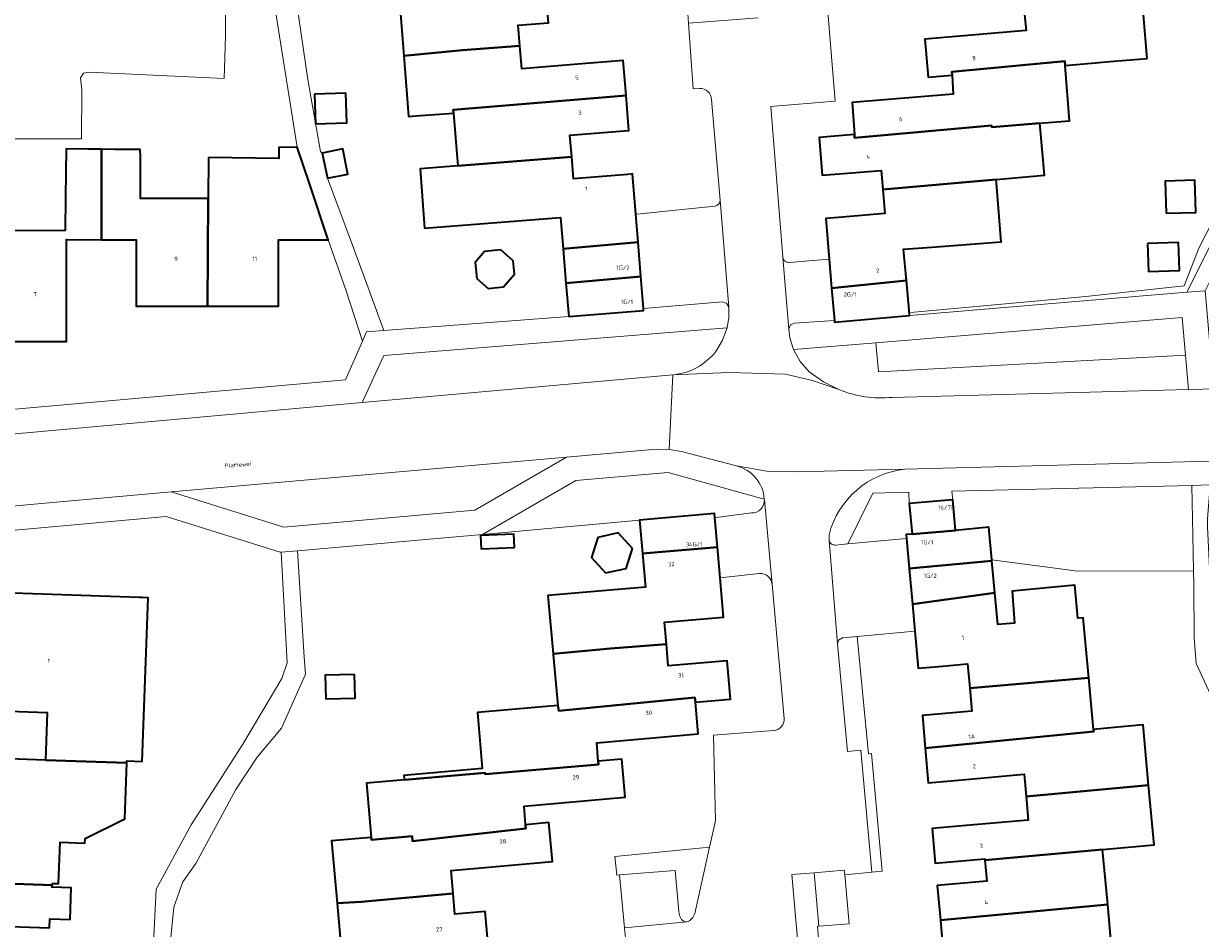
# Model space of a CAD drawing. Header units: metres. Extents: x 197700 to 204338, y 317132 to 325229.
# Tile 740 of 1056: x 203375 to 203474, y 318808 to 318884. Entities that reach past the tile are written whole.
import ezdxf
from ezdxf.enums import TextEntityAlignment as Align

# ---------------------------------------------------------------- set-up
doc = ezdxf.new("R2010")
doc.units = ezdxf.units.M
for name, color, linetype, lineweight in [('B-WE-GR-BEPLANTING_CULTUUR_BODEMBEDEKKER-GV', 90, 'Continuous', 18), ('B-WE-GR-BEPLANTING_CULTUUR_HEESTERS-GV', 90, 'Continuous', 18), ('B-WE-IE-TERREINAFSCHEIDING_KUNSTMATIG_HEKWERK-G', 20, 'IE-TERREINAFSCHEIDING-KUNSTMATIG', 18), ('B-WE-OG-BEBOUWING-GV', 7, 'Continuous', 35), ('B-WE-OG-BEBOUWING-T18', 10, 'Continuous', 18), ('B-WE-OG-TERREIN_ERF-GV', 7, 'Continuous', 18), ('B-WE-OG-TOPOGRAFIE-T18', 10, 'Continuous', 18), ('B-WE-VH-VERHARDING_ASFALT-GV', 252, 'Continuous', 18), ('B-WE-VH-VERHARDING_BETONSTRAATSTEEN-GV', 252, 'Continuous', 18), ('B-WE-VH-VERHARDING_GESLOTEN-GV', 252, 'Continuous', 18), ('B-WE-VH-VERHARDING_TEGEL-GV', 252, 'Continuous', 18)]:
    doc.layers.add(name, color=color, linetype=linetype, lineweight=lineweight)
doc.styles.add('NLCS-ISO-M200-T18', font='NLCS-ISO.ttf', dxfattribs={"height": 0.36})
doc.linetypes.add('IE-TERREINAFSCHEIDING-KUNSTMATIG', pattern='A,4,[82,NLCS.SHX,S=0.75,R=90,X=0,Y=0],4,-2', length=10)

msp = doc.modelspace()

# ---------------------------------------------------------------- linework, layer by layer
at = {"layer": 'B-WE-GR-BEPLANTING_CULTUUR_BODEMBEDEKKER-GV'}
for points in [[(203448.217, 318852.413), (203473.233, 318853.066), (203472.976, 318855.976), (203447.072, 318854.576), (203446.846, 318857.027), (203439.889, 318856.451)], [(203439.889, 318856.451), (203440.453, 318855.433), (203441.222, 318854.559), (203442.412, 318853.717), (203443.717, 318853.068)]]:
    msp.add_lwpolyline(points, dxfattribs=at)
msp.add_lwpolyline([(203443.717, 318853.068, 0.121132), (203448.217, 318852.413)], format="xyb", dxfattribs=at)
at = {"layer": 'B-WE-GR-BEPLANTING_CULTUUR_HEESTERS-GV'}
for points in [[(203433.322, 318856.284), (203433.907, 318857.231), (203434.283, 318858.279), (203405.316, 318855.96), (203403.473, 318851.988)], [(203403.473, 318851.988), (203429.689, 318854.323)], [(203437.423, 318843.815), (203429.315, 318846.067), (203421.507, 318845.401), (203413.638, 318840.819), (203426.885, 318842.033), (203433.209, 318842.599), (203433.239, 318842.257), (203433.594, 318842.302), (203436.348, 318842.657)], [(203437.427, 318843.774), (203437.423, 318843.815)]]:
    msp.add_lwpolyline(points, dxfattribs=at)
for points in [[(203472.976, 318855.976), (203472.694, 318859.166), (203446.846, 318857.027), (203447.072, 318854.576)], [(203420.712, 318847.377), (203387.36, 318844.433), (203396.851, 318841.446), (203413.001, 318842.884)], [(203449.435, 318840.494), (203449.406, 318840.82), (203449.904, 318840.864), (203449.658, 318843.439), (203449.625, 318844.396), (203446.589, 318844.332), (203444.477, 318840.033)], [(203453.571, 318841.18), (203456.365, 318841.442), (203456.625, 318838.68), (203463.878, 318837.726), (203473.662, 318837.775), (203473.608, 318840.757), (203473.517, 318844.981), (203453.262, 318844.49), (203453.331, 318843.774)], [(203425.198, 318812.1), (203429.91, 318812.452), (203430.196, 318809.008), (203430.272, 318808.646), (203430.435, 318808.316), (203430.628, 318808.159), (203430.875, 318808.12), (203431.004, 318808.15), (203431.121, 318808.214), (203431.398, 318808.478), (203431.558, 318808.828), (203432.808, 318814.419), (203424.812, 318813.647), (203424.968, 318812.075)]]:
    msp.add_lwpolyline(points, close=True, dxfattribs=at)
for points in [[(203429.689, 318854.323, 0.211661), (203433.322, 318856.284)], [(203436.348, 318842.657, 0.445348), (203437.427, 318843.774)]]:
    msp.add_lwpolyline(points, format="xyb", dxfattribs=at)
at = {"layer": 'B-WE-IE-TERREINAFSCHEIDING_KUNSTMATIG_HEKWERK-G'}
for points in [[(203397.971, 318885.614), (203398.877, 318879.256), (203399.946, 318873.188), (203400.106, 318873.034)], [(203397.996, 318873.534), (203396.484, 318882.91)], [(203449.77, 318859.581), (203464.579, 318860.927), (203472.869, 318861.823), (203474.114, 318865), (203478.031, 318872.629)], [(203400.55, 318870.912), (203402.758, 318865.054), (203405.292, 318858.064)], [(203403.511, 318857.174), (203402.109, 318861.5), (203400.612, 318865.731)]]:
    msp.add_lwpolyline(points, dxfattribs=at)
at = {"layer": 'B-WE-OG-BEBOUWING-GV'}
for points in [[(203416.793, 318882.1), (203416.659, 318883.838), (203419.198, 318884.046), (203418.925, 318887.258), (203417.57, 318887.143), (203417.593, 318886.874), (203407.986, 318886.089), (203407.964, 318886.358), (203406.593, 318886.246), (203406.985, 318881.265), (203411.947, 318881.723)], [(203459.374, 318885.008), (203459.531, 318883.388), (203450.975, 318882.658), (203451.256, 318879.458), (203453.269, 318879.634), (203453.251, 318879.913), (203462.786, 318880.795), (203462.816, 318880.445), (203466.933, 318880.796), (203469.744, 318881.033), (203469.318, 318886.097), (203459.347, 318885.287)], [(203416.793, 318882.1), (203411.947, 318881.723), (203406.985, 318881.265), (203407.015, 318880.882), (203407.358, 318876.519), (203407.389, 318876.127), (203408.008, 318876.176), (203411.192, 318876.429), (203411.169, 318876.708), (203425.749, 318877.901), (203425.503, 318880.855), (203422.745, 318880.629), (203422.366, 318880.598), (203416.944, 318880.154)], [(203445.031, 318874.609), (203445.052, 318874.33), (203456.594, 318875.379), (203456.621, 318875.242), (203460.682, 318875.561), (203463.185, 318875.758), (203462.816, 318880.445), (203462.786, 318880.795), (203453.251, 318879.913), (203453.269, 318879.634), (203453.371, 318878.024), (203444.829, 318877.305)], [(203399.464, 318878.019), (203399.539, 318875.522), (203402.186, 318875.602), (203402.11, 318878.099)], [(203411.192, 318876.429), (203411.555, 318871.958), (203421.162, 318872.715), (203421.011, 318874.547), (203425.581, 318874.927), (203425.994, 318874.961), (203425.749, 318877.901), (203411.169, 318876.708)], [(203460.682, 318875.561), (203456.621, 318875.242), (203456.594, 318875.379), (203445.052, 318874.33), (203445.031, 318874.609), (203442.048, 318874.355), (203442.307, 318871.175), (203443.384, 318871.263), (203447.29, 318871.581), (203447.428, 318869.96), (203456.991, 318870.809), (203461.09, 318871.192)], [(203381.478, 318865.725), (203381.47, 318873.373), (203380.322, 318873.386), (203378.483, 318873.408), (203378.435, 318869.33), (203378.402, 318866.497), (203372.609, 318866.472), (203372.573, 318857.127), (203378.513, 318857.122), (203378.52, 318865.732)], [(203381.47, 318873.373), (203381.478, 318865.725), (203384.403, 318865.719), (203384.408, 318860.109), (203390.425, 318860.114), (203390.478, 318869.206), (203384.752, 318869.206), (203384.752, 318872.726), (203384.749, 318873.335), (203382.596, 318873.36)], [(203390.498, 318872.659), (203390.478, 318869.206), (203390.425, 318860.114), (203396.426, 318860.119), (203396.422, 318865.729), (203400.612, 318865.731), (203399.023, 318870.471), (203397.996, 318873.534), (203396.445, 318873.528), (203396.434, 318872.589)], [(203400.55, 318870.912), (203402.275, 318871.273), (203401.831, 318873.395), (203400.106, 318873.034)], [(203411.555, 318871.958), (203408.359, 318871.706), (203408.729, 318866.704), (203411.961, 318866.96), (203420.21, 318867.613), (203420.433, 318864.95), (203426.763, 318865.522), (203426.572, 318867.887), (203426.297, 318871.278), (203425.884, 318871.245), (203421.313, 318870.875), (203421.162, 318872.715)], [(203442.904, 318864.097), (203443.11, 318861.628), (203449.421, 318862.276), (203449.185, 318864.933), (203451.554, 318865.111), (203457.43, 318865.552), (203457.014, 318870.535), (203456.991, 318870.809), (203447.428, 318869.96), (203447.601, 318867.935), (203443.689, 318867.608), (203442.618, 318867.519)], [(203471.358, 318867.961), (203473.844, 318868.037), (203473.761, 318870.751), (203471.276, 318870.675)], [(203426.999, 318862.608), (203426.763, 318865.522), (203420.433, 318864.95), (203420.676, 318862.052)], [(203469.781, 318865.411), (203469.853, 318863.054), (203472.466, 318863.133), (203472.394, 318865.49)], [(203413.157, 318862.464), (203414.125, 318861.614), (203415.4, 318861.75), (203416.345, 318862.826), (203416.226, 318863.946), (203415.18, 318864.865), (203413.81, 318864.719), (203413.013, 318863.812)], [(203420.911, 318859.242), (203427.231, 318859.747), (203427.218, 318859.909), (203426.999, 318862.608), (203420.676, 318862.052)], [(203443.337, 318858.905), (203443.35, 318858.754), (203449.683, 318859.316), (203449.643, 318859.768), (203449.421, 318862.276), (203443.11, 318861.628)], [(203449.904, 318840.864), (203453.571, 318841.18), (203453.331, 318843.774), (203449.658, 318843.439)], [(203427.136, 318839.225), (203433.461, 318839.757), (203433.239, 318842.257), (203433.209, 318842.599), (203426.885, 318842.033)], [(203453.571, 318841.18), (203449.904, 318840.864), (203449.406, 318840.82), (203449.435, 318840.494), (203449.657, 318837.971), (203456.631, 318838.611), (203456.625, 318838.68), (203456.365, 318841.442)], [(203416.332, 318839.732), (203416.289, 318840.85), (203413.469, 318840.74), (203413.513, 318839.622)], [(203426.293, 318839.656), (203425.096, 318840.962), (203423.367, 318840.578), (203422.834, 318838.889), (203424.031, 318837.583), (203425.76, 318837.966)], [(203419.6, 318830.769), (203424.445, 318831.195), (203429.159, 318831.576), (203429.002, 318833.424), (203433.982, 318833.865), (203433.689, 318837.178), (203433.461, 318839.757), (203427.136, 318839.225), (203427.391, 318836.376), (203419.161, 318835.687)], [(203456.884, 318835.911), (203456.828, 318836.502), (203456.631, 318838.611), (203449.657, 318837.971), (203449.923, 318834.955)], [(203449.923, 318834.955), (203450.123, 318832.68), (203450.4, 318829.542), (203452.146, 318829.696), (203454.584, 318829.911), (203454.773, 318827.846), (203464.812, 318828.74), (203464.348, 318833.807), (203463.898, 318833.766), (203463.644, 318836.54), (203458.341, 318836.046), (203458.554, 318833.345), (203457.138, 318833.233), (203456.884, 318835.911)], [(203376.738, 318821.783), (203383.617, 318821.547), (203383.623, 318821.712), (203384.914, 318821.668), (203385.403, 318835.495), (203385.393, 318835.496), (203384.93, 318835.513), (203384.69, 318835.522), (203373.202, 318835.909), (203372.867, 318825.93), (203376.875, 318825.796)], [(203429.159, 318831.576), (203424.445, 318831.195), (203419.6, 318830.769), (203419.606, 318830.707), (203419.992, 318826.387), (203420.074, 318825.938), (203431.565, 318827.064), (203431.603, 318826.674), (203434.582, 318826.938), (203434.296, 318830.175), (203429.315, 318829.735)], [(203402.836, 318829.018), (203400.361, 318828.95), (203400.416, 318826.956), (203402.891, 318827.024)], [(203454.773, 318827.846), (203454.951, 318825.905), (203450.767, 318825.549), (203451.002, 318822.782), (203465.229, 318824.193), (203465.212, 318824.375), (203464.812, 318828.74)], [(203431.603, 318826.674), (203431.565, 318827.064), (203420.074, 318825.938), (203419.992, 318826.387), (203413.202, 318825.795), (203413.615, 318821.069), (203407.005, 318820.492), (203407.038, 318820.117), (203413.848, 318820.718), (203413.859, 318820.595), (203423.429, 318821.422), (203423.405, 318821.701), (203423.275, 318823.228), (203431.839, 318823.987)], [(203465.212, 318824.375), (203465.229, 318824.193), (203451.002, 318822.782), (203451.25, 318819.858), (203454.116, 318820.109), (203459.357, 318820.588), (203459.525, 318818.697), (203469.869, 318819.655), (203469.402, 318824.759), (203467.866, 318824.618)], [(203370.894, 318811.442), (203377.314, 318811.218), (203377.347, 318811.372), (203377.855, 318811.354), (203377.975, 318814.838), (203380.078, 318814.766), (203380.091, 318815.146), (203383.454, 318816.818), (203383.617, 318821.547), (203376.738, 318821.783), (203371.32, 318821.965), (203369.732, 318822.018), (203369.498, 318815.029), (203370.991, 318814.967)], [(203404.26, 318815.04), (203407.688, 318815.343), (203407.723, 318814.941), (203417.279, 318815.993), (203417.273, 318816.319), (203417.14, 318817.902), (203425.681, 318818.653), (203425.396, 318821.862), (203423.405, 318821.701), (203423.429, 318821.422), (203413.859, 318820.595), (203413.848, 318820.718), (203407.038, 318820.117), (203403.841, 318819.838), (203404.241, 318815.251)], [(203454.462, 318816.244), (203451.588, 318815.992), (203451.848, 318813.088), (203456.032, 318813.446), (203456.043, 318813.329), (203465.987, 318814.222), (203470.331, 318814.62), (203469.869, 318819.655), (203459.525, 318818.697), (203459.701, 318816.713)], [(203407.723, 318814.941), (203407.688, 318815.343), (203404.26, 318815.04), (203404.241, 318815.251), (203400.901, 318814.959), (203401.359, 318809.711), (203403.38, 318809.825), (203411.146, 318810.525), (203410.986, 318812.449), (203419.532, 318813.218), (203419.228, 318816.507), (203417.273, 318816.319), (203417.279, 318815.993)], [(203466.411, 318809.593), (203465.987, 318814.222), (203456.043, 318813.329), (203456.21, 318811.568), (203452.026, 318811.202), (203452.284, 318808.254)], [(203409.554, 318802.842), (203409.338, 318805.448), (203414.14, 318805.85), (203413.852, 318809.002), (203411.292, 318808.767), (203411.146, 318810.525), (203403.38, 318809.825), (203401.359, 318809.711), (203402.008, 318802.28)], [(203466.85, 318804.813), (203466.831, 318805.006), (203466.411, 318809.593), (203452.284, 318808.254), (203452.524, 318805.515), (203456.718, 318805.882), (203456.89, 318803.858)]]:
    msp.add_lwpolyline(points, close=True, dxfattribs=at)
msp.add_lwpolyline([(203373.73, 318807.286), (203373.745, 318807.721), (203377.069, 318807.606), (203377.096, 318808.383), (203378.824, 318808.323), (203378.916, 318810.998), (203377.279, 318811.054), (203377.314, 318811.218), (203370.894, 318811.442), (203370.114, 318811.473), (203369.973, 318807.976), (203360.957, 318808.288), (203360.615, 318798.307)], dxfattribs=at)
at = {"layer": 'B-WE-OG-TERREIN_ERF-GV'}
for points in [[(203431.954, 318878.494), (203431.432, 318878.482), (203431.029, 318884.018), (203430.626, 318889.559), (203435.482, 318889.915), (203435.472, 318890.027), (203437.451, 318890.138), (203436.529, 318901.068), (203436.277, 318904.063), (203436.102, 318904.042), (203436.04, 318904.994), (203444.003, 318905.761), (203444.191, 318905.796), (203443.493, 318915.761), (203447.902, 318916.128)], [(203450.08, 318892.317), (203450.332, 318888.75), (203450.448, 318887.799), (203442.618, 318887.064), (203443.394, 318877.426), (203437.967, 318876.966), (203438.997, 318864.254), (203438.998, 318864.244)], [(203417.57, 318887.143), (203418.925, 318887.258), (203419.198, 318884.046), (203416.659, 318883.838), (203416.793, 318882.1), (203416.944, 318880.154), (203422.366, 318880.598), (203422.745, 318880.629), (203425.503, 318880.855), (203425.749, 318877.901), (203425.994, 318874.961), (203425.581, 318874.927), (203421.011, 318874.547), (203421.162, 318872.715), (203421.313, 318870.875), (203425.884, 318871.245), (203426.297, 318871.278), (203426.572, 318867.887), (203426.935, 318867.924), (203433.249, 318868.558)], [(203397.996, 318873.534), (203396.484, 318882.91), (203395.925, 318886.532), (203391.946, 318886.541), (203391.945, 318886.308), (203391.937, 318882.921), (203391.828, 318879.346), (203380.42, 318879.874), (203379.94, 318879.786), (203379.712, 318879.402), (203379.808, 318878.398), (203379.784, 318874.247), (203346.937, 318874.253)], [(203397.971, 318885.614), (203398.877, 318879.256), (203399.946, 318873.188), (203400.106, 318873.034), (203401.831, 318873.395), (203402.275, 318871.273), (203400.55, 318870.912), (203402.758, 318865.054), (203405.292, 318858.064), (203420.911, 318859.242), (203420.676, 318862.052), (203420.433, 318864.95), (203420.21, 318867.613), (203411.961, 318866.96), (203408.729, 318866.704), (203408.359, 318871.706), (203411.555, 318871.958), (203411.192, 318876.429), (203408.008, 318876.176), (203407.389, 318876.127), (203407.358, 318876.519), (203407.015, 318880.882), (203406.985, 318881.265), (203406.593, 318886.246)], [(203469.318, 318886.097), (203469.744, 318881.033), (203466.933, 318880.796), (203462.816, 318880.445), (203463.185, 318875.758), (203460.682, 318875.561), (203461.09, 318871.192), (203456.991, 318870.809), (203457.014, 318870.535), (203457.43, 318865.552), (203451.554, 318865.111), (203449.185, 318864.933), (203449.421, 318862.276), (203449.643, 318859.768), (203449.683, 318859.316), (203473.107, 318861.286), (203475.972, 318867.017)], [(203439.535, 318863.815), (203442.904, 318864.097), (203442.618, 318867.519), (203443.689, 318867.608), (203447.601, 318867.935), (203447.428, 318869.96), (203447.29, 318871.581), (203443.384, 318871.263), (203442.307, 318871.175), (203442.048, 318874.355), (203445.031, 318874.609), (203444.829, 318877.305), (203453.371, 318878.024), (203453.269, 318879.634), (203451.256, 318879.458), (203450.975, 318882.658), (203459.531, 318883.388), (203459.374, 318885.008)], [(203433.685, 318869.062), (203432.975, 318877.568)], [(203372.609, 318866.472), (203378.402, 318866.497), (203378.435, 318869.33), (203378.483, 318873.408), (203380.322, 318873.386), (203381.47, 318873.373), (203382.596, 318873.36), (203384.749, 318873.335), (203384.752, 318872.726), (203384.752, 318869.206), (203390.478, 318869.206), (203390.498, 318872.659), (203396.434, 318872.589), (203396.445, 318873.528), (203397.996, 318873.534)], [(203372.552, 318851.273), (203402.074, 318853.905), (203403.511, 318857.174), (203402.109, 318861.5), (203400.612, 318865.731), (203396.422, 318865.729), (203396.426, 318860.119), (203390.425, 318860.114), (203384.408, 318860.109), (203384.403, 318865.719), (203381.478, 318865.725), (203378.52, 318865.732), (203378.513, 318857.122), (203372.573, 318857.127)], [(203396.629, 318839.346), (203396.568, 318839.341), (203386.938, 318842.347), (203368.877, 318840.71)], [(203402.008, 318802.28), (203401.359, 318809.711), (203400.901, 318814.959), (203404.241, 318815.251), (203403.841, 318819.838), (203407.038, 318820.117), (203407.005, 318820.492), (203413.615, 318821.069), (203413.202, 318825.795), (203419.992, 318826.387), (203419.606, 318830.707), (203419.6, 318830.769), (203419.161, 318835.687), (203427.391, 318836.376), (203427.136, 318839.225), (203426.885, 318842.033), (203413.638, 318840.819), (203398.012, 318839.466), (203398.582, 318830.502), (203398.68, 318829.031), (203396.66, 318824.473), (203394.616, 318822.022), (203392.803, 318819.298), (203389.442, 318813.055), (203388.339, 318811.489), (203387.578, 318809.374), (203387.32, 318806.79)], [(203385.149, 318769.291), (203385.378, 318772.009), (203385.478, 318773.607), (203385.489, 318775.995), (203385.34, 318778.668), (203385.222, 318781.431), (203385.138, 318783.736), (203385.063, 318785.642), (203385.379, 318794.617), (203385.701, 318802.863), (203386.08, 318810.879), (203389.047, 318816.301), (203393.394, 318823.13), (203396.694, 318828.661), (203397.153, 318830.005), (203396.629, 318839.346)], [(203476.464, 318824.331), (203473.882, 318829.928), (203473.713, 318832.106), (203473.683, 318836.58), (203473.662, 318837.775), (203463.878, 318837.726), (203456.625, 318838.68), (203456.631, 318838.611), (203456.828, 318836.502), (203456.884, 318835.911), (203457.138, 318833.233), (203458.554, 318833.345), (203458.341, 318836.046), (203463.644, 318836.54), (203463.898, 318833.766), (203464.348, 318833.807), (203464.812, 318828.74), (203465.212, 318824.375), (203467.866, 318824.618), (203469.402, 318824.759), (203469.869, 318819.655), (203470.331, 318814.62), (203465.987, 318814.222), (203466.411, 318809.593), (203466.831, 318805.006)], [(203437.003, 318837.535), (203433.689, 318837.178), (203433.982, 318833.865), (203429.002, 318833.424), (203429.159, 318831.576)], [(203439.113, 318825.305), (203438.078, 318836.638)], [(203373.202, 318835.909), (203384.69, 318835.522), (203384.93, 318835.513), (203385.393, 318835.496), (203385.403, 318835.495), (203384.914, 318821.668), (203383.623, 318821.712), (203383.617, 318821.547), (203383.454, 318816.818), (203380.091, 318815.146), (203380.078, 318814.766), (203377.975, 318814.838), (203377.855, 318811.354), (203377.347, 318811.372), (203377.314, 318811.218), (203377.279, 318811.054), (203378.916, 318810.998), (203378.824, 318808.323), (203377.096, 318808.383), (203377.069, 318807.606), (203373.745, 318807.721)], [(203452.524, 318805.515), (203452.284, 318808.254), (203452.026, 318811.202), (203456.21, 318811.568), (203456.043, 318813.329), (203456.032, 318813.446), (203451.848, 318813.088), (203451.588, 318815.992), (203454.462, 318816.244), (203459.701, 318816.713), (203459.525, 318818.697), (203459.357, 318820.588), (203454.116, 318820.109), (203451.25, 318819.858), (203451.002, 318822.782), (203450.767, 318825.549), (203454.951, 318825.905), (203454.773, 318827.846), (203454.584, 318829.911), (203452.146, 318829.696), (203450.4, 318829.542), (203450.123, 318832.68), (203445.274, 318832.228), (203446.208, 318822.309), (203446.482, 318822.344), (203447.369, 318812.403), (203446.502, 318812.317), (203444.214, 318812.081), (203444.579, 318807.951), (203442.041, 318807.755), (203441.906, 318807.729), (203442.898, 318796.035)], [(203429.159, 318831.576), (203429.315, 318829.735), (203434.296, 318830.175), (203434.582, 318826.938), (203431.603, 318826.674), (203431.839, 318823.987), (203423.275, 318823.228), (203423.405, 318821.701), (203425.396, 318821.862), (203425.681, 318818.653), (203417.14, 318817.902), (203417.273, 318816.319), (203419.228, 318816.507), (203419.532, 318813.218), (203410.986, 318812.449), (203411.146, 318810.525), (203411.292, 318808.767), (203413.852, 318809.002), (203414.14, 318805.85)], [(203371.32, 318821.965), (203376.738, 318821.783), (203376.875, 318825.796), (203372.867, 318825.93)], [(203426.266, 318801.154), (203425.635, 318807.624), (203425.198, 318812.1), (203424.968, 318812.075), (203424.812, 318813.647), (203432.808, 318814.419), (203433.306, 318816.647), (203433.134, 318823.886), (203438.206, 318824.268)]]:
    msp.add_lwpolyline(points, dxfattribs=at)
for points in [[(203432.975, 318877.568, 0.431996), (203431.954, 318878.494)], [(203433.249, 318868.558, 0.404295), (203433.685, 318869.062)], [(203438.998, 318864.244, 0.424222), (203439.535, 318863.815)], [(203438.078, 318836.638, 0.411797), (203437.003, 318837.535)], [(203438.206, 318824.268, 0.398021), (203439.113, 318825.305)]]:
    msp.add_lwpolyline(points, format="xyb", dxfattribs=at)
for points in [[(203399.464, 318878.019), (203402.11, 318878.099), (203402.186, 318875.602), (203399.539, 318875.522)], [(203473.844, 318868.037), (203471.358, 318867.961), (203471.276, 318870.675), (203473.761, 318870.751)], [(203469.781, 318865.411), (203472.394, 318865.49), (203472.466, 318863.133), (203469.853, 318863.054)], [(203413.157, 318862.464), (203413.013, 318863.812), (203413.81, 318864.719), (203415.18, 318864.865), (203416.226, 318863.946), (203416.345, 318862.826), (203415.4, 318861.75), (203414.125, 318861.614)], [(203416.332, 318839.732), (203413.513, 318839.622), (203413.469, 318840.74), (203416.289, 318840.85)], [(203426.293, 318839.656), (203425.76, 318837.966), (203424.031, 318837.583), (203422.834, 318838.889), (203423.367, 318840.578), (203425.096, 318840.962)], [(203402.836, 318829.018), (203402.891, 318827.024), (203400.416, 318826.956), (203400.361, 318828.95)]]:
    msp.add_lwpolyline(points, close=True, dxfattribs=at)
at = {"layer": 'B-WE-VH-VERHARDING_ASFALT-GV'}
for points in [[(203372.334, 318843.091), (203387.36, 318844.433), (203420.712, 318847.377), (203428.307, 318848.035), (203429.382, 318848.011), (203429.403, 318848.008), (203429.689, 318854.323), (203403.473, 318851.988), (203372.619, 318849.203), (203367.996, 318848.882), (203365.103, 318848.736), (203357.776, 318848.676)], [(203443.717, 318853.068), (203441.501, 318853.844), (203439.216, 318854.383), (203434.451, 318854.516), (203429.689, 318854.323), (203429.403, 318848.008), (203430.446, 318847.855), (203435.086, 318846.631), (203437.626, 318846.191), (203440.203, 318846.129), (203449.303, 318846.342), (203482.55, 318847.212), (203485.596, 318847.292), (203486.65, 318847.298)], [(203486.538, 318853.385), (203473.233, 318853.066), (203448.217, 318852.413)], [(203387.32, 318806.79), (203387.578, 318809.374), (203388.339, 318811.489), (203389.442, 318813.055), (203392.803, 318819.298), (203394.616, 318822.022), (203396.66, 318824.473), (203398.68, 318829.031), (203398.582, 318830.502), (203398.012, 318839.466), (203396.629, 318839.346), (203397.153, 318830.005), (203396.694, 318828.661), (203393.394, 318823.13), (203389.047, 318816.301), (203386.08, 318810.879), (203385.701, 318802.863)]]:
    msp.add_lwpolyline(points, dxfattribs=at)
msp.add_lwpolyline([(203448.217, 318852.413, -0.121132), (203443.717, 318853.068)], format="xyb", dxfattribs=at)
at = {"layer": 'B-WE-VH-VERHARDING_BETONSTRAATSTEEN-GV'}
for points in [[(203346.937, 318874.253), (203379.784, 318874.247), (203379.808, 318878.398), (203379.712, 318879.402), (203379.94, 318879.786), (203380.42, 318879.874), (203391.828, 318879.346), (203391.937, 318882.921), (203391.945, 318886.308), (203390.349, 318886.354), (203387.16, 318886.351), (203383.972, 318886.349), (203383.971, 318887.937), (203382.474, 318887.969), (203379, 318887.962), (203376.165, 318887.957), (203376.013, 318887.808), (203374.15, 318885.974), (203372.27, 318884.124), (203372.275, 318883.843), (203372.298, 318882.648), (203372.294, 318880.69)], [(203429.689, 318854.323), (203434.451, 318854.516), (203439.216, 318854.383), (203441.501, 318853.844), (203443.717, 318853.068), (203442.412, 318853.717), (203441.222, 318854.559), (203440.453, 318855.433), (203439.889, 318856.451), (203439.577, 318857.452), (203439.498, 318858.179), (203439.464, 318858.495), (203438.998, 318864.244), (203438.997, 318864.254), (203437.967, 318876.966), (203443.394, 318877.426), (203442.618, 318887.064), (203442.542, 318888.012)], [(203436.913, 318884.476), (203436.91, 318884.476), (203431.029, 318884.018), (203431.432, 318878.482), (203431.954, 318878.494)], [(203432.975, 318877.568), (203433.685, 318869.062)], [(203433.249, 318868.558), (203426.935, 318867.924), (203426.572, 318867.887), (203426.763, 318865.522)], [(203426.763, 318865.522), (203426.999, 318862.608), (203427.218, 318859.909), (203433.883, 318860.476), (203434.233, 318860.362), (203434.417, 318860.023), (203433.685, 318869.062)], [(203433.685, 318869.062), (203434.417, 318860.023), (203434.422, 318859.145), (203434.283, 318858.279), (203433.907, 318857.231), (203433.322, 318856.284)], [(203438.998, 318864.244), (203439.464, 318858.495), (203439.498, 318858.179), (203439.64, 318858.546), (203439.949, 318858.688), (203443.337, 318858.905), (203443.11, 318861.628)], [(203443.11, 318861.628), (203442.904, 318864.097), (203439.535, 318863.815)], [(203449.303, 318846.342), (203440.203, 318846.129), (203437.626, 318846.191), (203435.086, 318846.631)], [(203437.423, 318843.815), (203437.427, 318843.774), (203438.078, 318836.638), (203439.113, 318825.305)], [(203438.078, 318836.638), (203437.427, 318843.774)], [(203436.348, 318842.657), (203433.594, 318842.302), (203433.239, 318842.257), (203433.461, 318839.757), (203433.689, 318837.178), (203437.003, 318837.535)], [(203430.173, 318762.821), (203429.839, 318766.732), (203429.091, 318775.405), (203428.29, 318785.215), (203433.26, 318785.61), (203432.68, 318793.491), (203433.311, 318795.267), (203433.621, 318796.13), (203434.761, 318799.389), (203434.673, 318800.869), (203434.812, 318801.193), (203435.131, 318801.346), (203440.642, 318801.835), (203439.753, 318812.11), (203441.641, 318812.254), (203444.177, 318812.486), (203444.214, 318812.081), (203446.502, 318812.317), (203445.579, 318822.607), (203444.454, 318822.509), (203443.601, 318831.612), (203442.889, 318840.366), (203442.887, 318840.385), (203442.889, 318840.815)], [(203449.657, 318837.971), (203449.435, 318840.494), (203444.477, 318840.033), (203443.449, 318839.938)], [(203442.889, 318840.366), (203443.601, 318831.612), (203443.686, 318831.901), (203444.015, 318832.11), (203445.274, 318832.228), (203450.123, 318832.68), (203449.923, 318834.955), (203449.657, 318837.971)], [(203438.206, 318824.268), (203433.134, 318823.886), (203433.306, 318816.647), (203432.808, 318814.419), (203431.558, 318808.828), (203431.398, 318808.478), (203431.121, 318808.214), (203431.004, 318808.15), (203430.875, 318808.12), (203425.635, 318807.624), (203426.266, 318801.154), (203426.94, 318794.236)]]:
    msp.add_lwpolyline(points, dxfattribs=at)
for points in [[(203431.954, 318878.494, -0.431996), (203432.975, 318877.568)], [(203433.685, 318869.062, -0.404295), (203433.249, 318868.558)], [(203439.535, 318863.815, -0.424222), (203438.998, 318864.244)], [(203433.322, 318856.284, -0.211661), (203429.689, 318854.323)], [(203435.086, 318846.631, -0.323922), (203437.423, 318843.815)], [(203442.889, 318840.815, -0.314155), (203449.303, 318846.342)], [(203437.427, 318843.774, -0.445348), (203436.348, 318842.657)], [(203443.449, 318839.938, -0.421647), (203442.889, 318840.366)], [(203437.003, 318837.535, -0.411797), (203438.078, 318836.638)], [(203439.113, 318825.305, -0.398021), (203438.206, 318824.268)]]:
    msp.add_lwpolyline(points, format="xyb", dxfattribs=at)
for points in [[(203430.875, 318808.12), (203430.628, 318808.159), (203430.435, 318808.316), (203430.272, 318808.646), (203430.196, 318809.008), (203429.91, 318812.452), (203425.198, 318812.1), (203425.635, 318807.624)], [(203442.041, 318807.755), (203444.579, 318807.951), (203444.214, 318812.081), (203444.177, 318812.486), (203441.641, 318812.254)]]:
    msp.add_lwpolyline(points, close=True, dxfattribs=at)
at = {"layer": 'B-WE-VH-VERHARDING_GESLOTEN-GV'}
for points in [[(203485.712, 318887.379), (203480.923, 318878.469), (203480.463, 318877.173), (203480.52, 318877.177), (203478.387, 318872.703), (203478.308, 318872.103), (203475.972, 318867.017), (203473.107, 318861.286), (203474.643, 318861.415), (203476.161, 318864.44), (203477.654, 318867.552), (203478.813, 318869.967), (203482.718, 318877.786), (203488.657, 318890.013)], [(203395.925, 318886.532), (203396.484, 318882.91), (203397.996, 318873.534), (203399.023, 318870.471), (203400.612, 318865.731), (203402.109, 318861.5), (203403.511, 318857.174), (203403.855, 318857.956), (203405.292, 318858.064), (203402.758, 318865.054), (203400.55, 318870.912), (203400.106, 318873.034), (203399.946, 318873.188), (203398.877, 318879.256), (203397.971, 318885.614)], [(203485.718, 318807.313), (203484.448, 318810.198), (203482.538, 318814.575), (203480.631, 318818.455), (203477.803, 318825.168), (203475.816, 318829.513), (203475.193, 318831.82), (203475.018, 318836.211), (203475.035, 318837.366), (203474.973, 318838.588), (203474.84, 318841.484), (203474.837, 318842.13), (203475.053, 318845.018), (203473.517, 318844.981), (203473.608, 318840.757), (203473.662, 318837.775), (203473.683, 318836.58), (203473.713, 318832.106), (203473.882, 318829.928), (203476.464, 318824.331), (203480.669, 318815.035), (203482.456, 318811.036), (203484.11, 318807.46)]]:
    msp.add_lwpolyline(points, dxfattribs=at)
at = {"layer": 'B-WE-VH-VERHARDING_TEGEL-GV'}
for points in [[(203506.071, 318857.368), (203499.935, 318856.641), (203499.519, 318856.637), (203499.271, 318856.686), (203499.296, 318856.427), (203490.209, 318855.316), (203484.868, 318855.254), (203475.186, 318855.141), (203475.115, 318855.963), (203474.643, 318861.415), (203473.107, 318861.286), (203449.683, 318859.316), (203443.35, 318858.754), (203443.337, 318858.905), (203439.949, 318858.688), (203439.64, 318858.546), (203439.498, 318858.179), (203439.577, 318857.452), (203439.889, 318856.451)], [(203357.776, 318848.676), (203365.103, 318848.736), (203367.996, 318848.882), (203372.619, 318849.203), (203403.473, 318851.988), (203405.316, 318855.96), (203434.283, 318858.279), (203434.422, 318859.145), (203434.417, 318860.023), (203434.233, 318860.362), (203433.883, 318860.476), (203427.218, 318859.909)], [(203427.218, 318859.909), (203427.231, 318859.747), (203420.911, 318859.242), (203405.292, 318858.064), (203403.855, 318857.956), (203403.511, 318857.174), (203402.074, 318853.905), (203372.552, 318851.273), (203368.125, 318850.926), (203365.197, 318850.788), (203357.916, 318850.709)], [(203439.889, 318856.451), (203446.846, 318857.027), (203472.694, 318859.166), (203472.976, 318855.976), (203473.233, 318853.066), (203486.538, 318853.385), (203494.365, 318853.325), (203494.336, 318853.742), (203509.399, 318855.532)], [(203435.086, 318846.631), (203430.446, 318847.855), (203429.403, 318848.008), (203429.382, 318848.011), (203428.307, 318848.035), (203420.712, 318847.377), (203413.001, 318842.884), (203396.851, 318841.446), (203387.36, 318844.433)], [(203482.544, 318844.781), (203482.55, 318847.212), (203449.303, 318846.342)], [(203368.877, 318840.71), (203386.938, 318842.347), (203396.568, 318839.341), (203396.629, 318839.346), (203398.012, 318839.466), (203413.638, 318840.819), (203421.507, 318845.401), (203429.315, 318846.067), (203437.423, 318843.815)], [(203387.36, 318844.433), (203372.334, 318843.091)], [(203443.449, 318839.938), (203444.477, 318840.033), (203446.589, 318844.332), (203449.625, 318844.396), (203449.658, 318843.439), (203453.331, 318843.774), (203453.262, 318844.49), (203473.517, 318844.981), (203475.053, 318845.018), (203482.05, 318845.188)], [(203442.889, 318840.815), (203442.887, 318840.385), (203442.889, 318840.366)]]:
    msp.add_lwpolyline(points, dxfattribs=at)
for points in [[(203437.423, 318843.815, 0.323922), (203435.086, 318846.631)], [(203449.303, 318846.342, 0.314155), (203442.889, 318840.815)], [(203442.889, 318840.366, 0.421647), (203443.449, 318839.938)]]:
    msp.add_lwpolyline(points, format="xyb", dxfattribs=at)
for points in [[(203443.601, 318831.612), (203444.454, 318822.509), (203445.579, 318822.607), (203446.502, 318812.317), (203447.369, 318812.403), (203446.482, 318822.344), (203446.208, 318822.309), (203445.274, 318832.228), (203444.015, 318832.11), (203443.686, 318831.901)], [(203433.621, 318796.13), (203433.311, 318795.267), (203442.898, 318796.035), (203441.906, 318807.729), (203442.041, 318807.755), (203441.641, 318812.254), (203439.753, 318812.11), (203440.642, 318801.835), (203441.081, 318796.763), (203436.059, 318796.364)]]:
    msp.add_lwpolyline(points, close=True, dxfattribs=at)

# ---------------------------------------------------------------- texts
at = {"layer": 'B-WE-OG-BEBOUWING-T18', "style": 'NLCS-ISO-M200-T18'}
for s, rotation, p in [('8', 5, (203455.131, 318881.056)), ('5', 4.7, (203421.61, 318879.4)), ('3', 4.7, (203421.856, 318876.453)), ('6', 4.2, (203448.945, 318875.911)), ('4', 4.6, (203446.193, 318872.738)), ('1', 4.6, (203422.386, 318870.014)), ('2', 4.7, (203447, 318863.118)), ('32', 5, (203429.572, 318838.325)), ('1', 5, (203454.188, 318832.123)), ('1', 358.1, (203377.011, 318830.153)), ('31', 5, (203430.39, 318828.931)), ('30', 5, (203427.666, 318825.778)), ('1A', 4.8, (203454.933, 318823.764)), ('2', 4.8, (203455.145, 318821.268)), ('29', 5, (203421.517, 318820.324)), ('28', 5.2, (203415.358, 318814.914)), ('3', 5.1, (203455.734, 318814.545)), ('4', 5, (203456.166, 318809.778)), ('27', 5.2, (203409.974, 318807.482))]:
    msp.add_text(s, height=0.36, rotation=rotation, dxfattribs=at).set_placement(p, align=Align.MIDDLE)
for s, p in [('9', (203387.761, 318864.112)), ('11', (203394.402, 318864.117)), ('1G/2', (203425.494, 318863.371)), ('7', (203375.866, 318861.124)), ('2G/1', (203444.676, 318861.095)), ('1G/1', (203425.824, 318860.482)), ('16/TR', (203452.809, 318843.105)), ('1G/1', (203451.171, 318840.169)), ('34G/1', (203431.497, 318840.002)), ('1G/2', (203451.427, 318837.351))]:
    msp.add_text(s, height=0.36, dxfattribs=at).set_placement(p, align=Align.MIDDLE)
at = {"layer": 'B-WE-OG-TOPOGRAFIE-T18', "style": 'NLCS-ISO-M200-T18'}
msp.add_text('Plattewei', height=0.36, rotation=5, dxfattribs=at).set_placement((203392.984, 318846.73), align=Align.MIDDLE)

doc.saveas('drawing.dxf')
